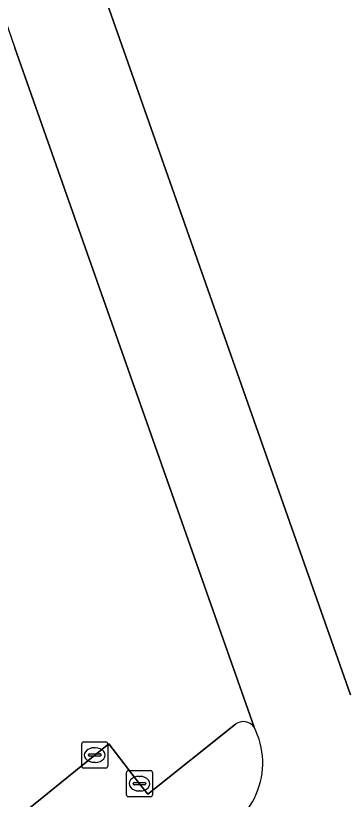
# Model space of a CAD drawing. Extents: x 157692 to 159674, y 381452 to 383291.
# Drawn here: x 159480.75 to 159493.47, y 382821.63 to 382851.65 of the extents above; entities that cross this region are included whole.
import ezdxf

# ---------------------------------------------------------------- set-up
doc = ezdxf.new("R2010")
doc.units = 0
for name, color, linetype in [('IMGEO_Groenvoorziening', 7, 'Continuous'), ('IMGEO_Kolk', 7, 'Continuous'), ('IMGEO_Parkeervlak_gesloten', 7, 'Continuous'), ('IMGEO_Rijbaan_lokaal_gesloten', 7, 'Continuous')]:
    doc.layers.add(name, color=color, linetype=linetype)

msp = doc.modelspace()

# ---------------------------------------------------------------- linework, layer by layer
at = {"layer": 'IMGEO_Groenvoorziening'}
msp.add_lwpolyline([(159489.189, 382824.499), (159485.818, 382821.824), (159485.502, 382822.225), (159484.32, 382823.749), (159483.787, 382823.322), (159480.759, 382820.868)], dxfattribs=at)
for centre, radius, start, end in [((159489.492, 382824.105), 0.497, 35.6775, 127.586), ((159487.22, 382823.021), 3.008, 286.083, 27.1668)]:
    msp.add_arc(centre, radius, start, end, dxfattribs=at)
at = {"layer": 'IMGEO_Kolk'}
for p, q in [((159483.286, 382822.896), (159483.286, 382823.748)), ((159483.361, 382823.822), (159484.213, 382823.822)), ((159483.774, 382823.602), (159483.799, 382823.602)), ((159484.287, 382823.748), (159484.287, 382822.896)), ((159483.545, 382823.316), (159483.545, 382823.328)), ((159483.983, 382823.279), (159483.585, 382823.279)), ((159483.588, 382823.365), (159483.986, 382823.365)), ((159484.029, 382823.328), (159484.029, 382823.316)), ((159483.797, 382823.042), (159483.772, 382823.042)), ((159484.213, 382822.822), (159483.361, 382822.822)), ((159485.076, 382822.725), (159485.928, 382822.725)), ((159485.001, 382821.799), (159485.001, 382822.651)), ((159485.489, 382822.505), (159485.514, 382822.505)), ((159486.002, 382822.651), (159486.002, 382821.799)), ((159485.26, 382822.219), (159485.26, 382822.231)), ((159485.698, 382822.182), (159485.3, 382822.182)), ((159485.303, 382822.268), (159485.701, 382822.268)), ((159485.744, 382822.231), (159485.744, 382822.219)), ((159485.512, 382821.945), (159485.487, 382821.945)), ((159485.928, 382821.725), (159485.076, 382821.725))]:
    msp.add_line(p, q, dxfattribs=at)
for points in [[(159483.286, 382822.896), (159483.286, 382823.748)], [(159483.361, 382823.822), (159484.213, 382823.822)], [(159484.287, 382823.748), (159484.287, 382822.896)], [(159484.213, 382822.822), (159483.361, 382822.822)], [(159485.076, 382822.725), (159485.928, 382822.725)], [(159485.001, 382821.799), (159485.001, 382822.651)], [(159486.002, 382822.651), (159486.002, 382821.799)], [(159485.928, 382821.725), (159485.076, 382821.725)]]:
    msp.add_lwpolyline(points, dxfattribs=at)
for centre, radius, start, end in [((159483.363, 382823.746), 0.0765, 91.552, 178.448), ((159483.363, 382823.746), 0.0765, 91.552, 178.448), ((159484.211, 382823.746), 0.0765, 1.552, 88.448), ((159484.211, 382823.746), 0.0765, 1.552, 88.448), ((159483.585, 382823.325), 0.0403, 85.8775, 175.7526), ((159483.582, 382823.315), 0.0366, 178.938, 274.7102), ((159483.986, 382823.322), 0.043, 264.8664, 352.4533), ((159483.99, 382823.327), 0.0386, 1.7309, 96.639), ((159483.363, 382822.898), 0.0765, 181.552, 268.448), ((159483.363, 382822.898), 0.0765, 181.552, 268.448), ((159484.211, 382822.898), 0.0765, 271.552, 358.448), ((159484.211, 382822.898), 0.0765, 271.552, 358.448), ((159485.078, 382822.649), 0.0765, 91.552, 178.448), ((159485.078, 382822.649), 0.0765, 91.552, 178.448), ((159485.926, 382822.649), 0.0765, 1.552, 88.448), ((159485.926, 382822.649), 0.0765, 1.552, 88.448), ((159485.3, 382822.228), 0.0403, 85.8775, 175.7526), ((159485.297, 382822.218), 0.0366, 178.938, 274.7102), ((159485.701, 382822.225), 0.043, 264.8664, 352.4533), ((159485.705, 382822.23), 0.0386, 1.7309, 96.639), ((159485.078, 382821.801), 0.0765, 181.552, 268.448), ((159485.078, 382821.801), 0.0765, 181.552, 268.448), ((159485.926, 382821.801), 0.0765, 271.552, 358.448), ((159485.926, 382821.801), 0.0765, 271.552, 358.448)]:
    msp.add_arc(centre, radius, start, end, dxfattribs=at)
for centre, major_axis, ratio, start_param, end_param in [((159483.773, 382823.322), (-0.387, 0.002), 0.722429, 4.712389, 7.853982), ((159483.798, 382823.322), (-0.39, 0.002), 0.717154, 1.570796, 4.712389), ((159485.488, 382822.225), (-0.387, 0.002), 0.722429, 4.712389, 7.853982), ((159485.513, 382822.225), (-0.39, 0.002), 0.717154, 1.570796, 4.712389)]:
    msp.add_ellipse(centre, major_axis=major_axis, ratio=ratio, start_param=start_param, end_param=end_param, dxfattribs=at)
at = {"layer": 'IMGEO_Parkeervlak_gesloten'}
for points in [[(159483.521, 382854.247), (159483.528, 382854.187), (159493.597, 382825.625)], [(159489.896, 382824.395), (159480.721, 382850.411)], [(159480.759, 382820.868), (159483.787, 382823.322), (159484.32, 382823.749), (159485.502, 382822.225), (159485.818, 382821.824), (159489.189, 382824.499)]]:
    msp.add_lwpolyline(points, dxfattribs=at)
msp.add_arc((159489.492, 382824.105), 0.497, 35.6775, 127.586, dxfattribs=at)
at = {"layer": 'IMGEO_Rijbaan_lokaal_gesloten'}
for points in [[(159493.597, 382825.625), (159483.528, 382854.187)], [(159480.356, 382851.48), (159480.721, 382850.411), (159489.896, 382824.395)]]:
    msp.add_lwpolyline(points, dxfattribs=at)
msp.add_arc((159487.22, 382823.021), 3.008, 286.083, 27.1668, dxfattribs=at)

doc.saveas('drawing.dxf')
